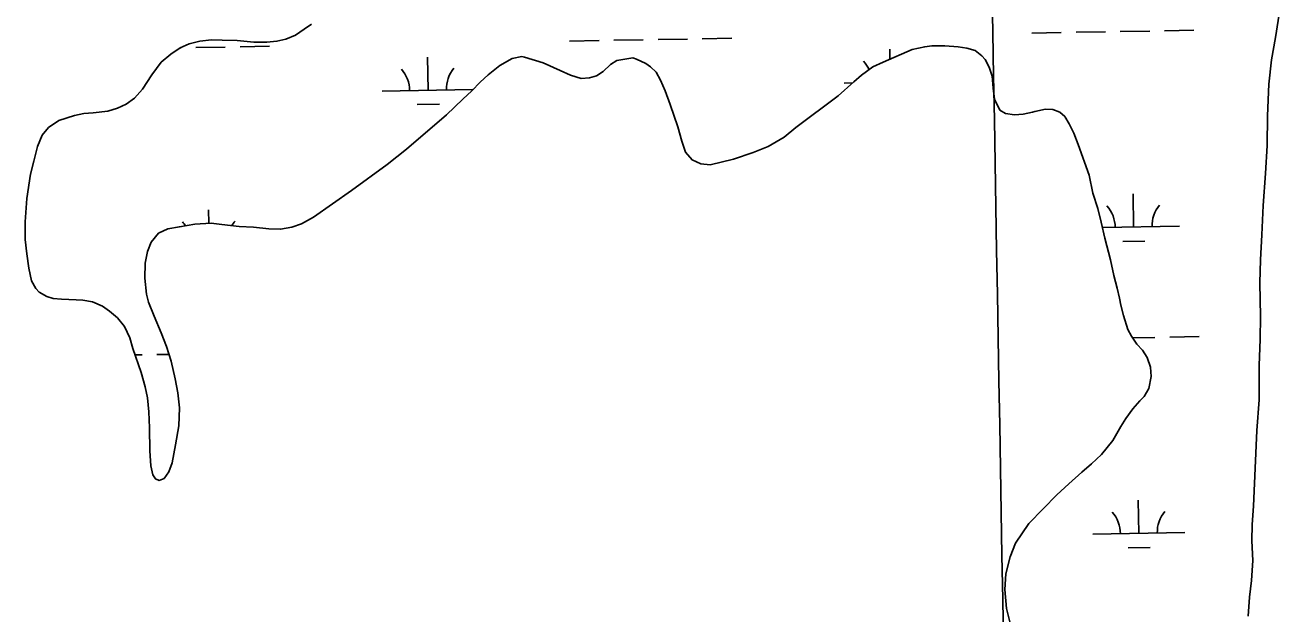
# Model space of a CAD drawing. Extents: x 3892998 to 3931244, y 278583 to 304547.
# Drawn here: x 3917346 to 3918709, y 290755 to 291395 of the extents above; entities that cross this region are included whole.
import ezdxf

# ---------------------------------------------------------------- set-up
doc = ezdxf.new("R2010")
doc.units = 0
for name, color, linetype in [('V-GRID-MAJR', 7, 'Continuous'), ('V-TOPO-SHOR', 7, 'Continuous'), ('V-WETL-SWMP', 7, 'Continuous')]:
    doc.layers.add(name, color=color, linetype=linetype)

msp = doc.modelspace()

# ---------------------------------------------------------------- linework, layer by layer
at = {"layer": 'V-GRID-MAJR'}
msp.add_spline([(3918519.216, 284383.145), (3918413.491, 290439.973), (3918307.7120000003, 296499.886), (3918201.934, 302559.792), (3918201.88, 302562.882)], degree=3, dxfattribs=at)
at = {"layer": 'V-TOPO-SHOR'}
for points in [[(3918708.65, 291411.367), (3918703.761, 291381.413), (3918699.62, 291357.293), (3918696.657, 291330.847), (3918695.293, 291296.249), (3918694.6950000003, 291263.98600000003), (3918692.919, 291233.662), (3918690.39, 291199.05700000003), (3918689.009, 291167.177), (3918687.606, 291139.964), (3918686.965, 291115.087), (3918687.555, 291078.556), (3918687.305, 291053.679)], [(3917657.102, 291395.98600000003), (3917649.41, 291390.422), (3917639.716, 291383.837), (3917629.509, 291379.561), (3917619.589, 291377.392), (3917608.757, 291376.424), (3917594.71, 291376.235), (3917576.5360000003, 291378.13), (3917560.379, 291378.631), (3917548.736, 291378.961), (3917536.102, 291377.579), (3917524.281, 291374.49700000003), (3917514.573, 291370.222), (3917504.381, 291363.435)], [(3917504.381, 291363.435), (3917493.9990000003, 291354.543), (3917483.95, 291340.934), (3917473.71, 291325.416), (3917464.94, 291315.428), (3917456.15, 291308.952), (3917446.645, 291304.58), (3917435.926, 291301.504), (3917420.2860000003, 291299.699), (3917409.855, 291298.733), (3917399.7320000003, 291296.863), (3917382.9080000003, 291291.442), (3917371.517, 291283.645), (3917364.944, 291275.377), (3917359.6010000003, 291263.202), (3917355.886, 291247.224), (3917352.2630000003, 291232.853), (3917348.012, 291206.436), (3917346.261, 291181.239), (3917346.379, 291162.076), (3917347.981, 291146.532), (3917350.285, 291130.793), (3917353.377, 291117.264), (3917357.846, 291108.762), (3917361.481, 291104.972), (3917369.839, 291100.208), (3917376.876, 291098.143), (3917385.613, 291097.29600000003), (3917401.671, 291096.39), (3917408.899, 291096.235), (3917419.446, 291094.39400000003), (3917430.313, 291089.544), (3917437.97, 291084.373), (3917446.545, 291077.10000000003), (3917454.028, 291067.514), (3917459.824, 291055.207), (3917463.208, 291043.589), (3917472.399, 291017.755), (3917476.608, 291002.23), (3917479.092, 290990.003), (3917480.6890000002, 290974.86), (3917481.298, 290957.606), (3917481.656, 290932.42100000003), (3917482.758, 290916.373), (3917484.824, 290906.653), (3917487.761, 290902.056), (3917491.886, 290900.47500000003), (3917497.1920000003, 290902.414), (3917502.466, 290909.773), (3917505.816, 290919.625), (3917509.509, 290939.016), (3917513.1950000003, 290959.70900000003), (3917513.7770000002, 290979.28), (3917511.968, 290995.625), (3917509.167, 291010.657), (3917504.833, 291030.099), (3917499.818, 291046.022), (3917493.907, 291060.737), (3917486.37, 291078.651), (3917480.255, 291093.966), (3917478.094, 291102.582), (3917476.38, 291120.231), (3917476.5810000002, 291136.488), (3917479.012, 291149.147), (3917483.065, 291159.106), (3917491.132, 291168.89), (3917501.339, 291173.467), (3917513.867, 291175.853), (3917530.507, 291178.564), (3917548.159, 291179.877), (3917560.008, 291178.446), (3917578.586, 291176.252), (3917594.245, 291175.34500000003), (3917611.014, 291173.543), (3917623.6580000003, 291173.119), (3917635.686, 291175.4), (3917646.301, 291178.978), (3917659.5, 291186.283), (3917700.7630000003, 291215.338), (3917739.421, 291243.572), (3917760.491, 291260.058), (3917803.71, 291297.25), (3917821.667, 291314.42), (3917831.143, 291323.61), (3917840.318, 291332.797), (3917848.997, 291340.981), (3917861.879, 291350.893), (3917875.179, 291358.502), (3917885.501, 291360.673), (3917888.413, 291360.18700000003), (3917908.822, 291353.892), (3917927.237, 291345.476), (3917938.307, 291340.328), (3917950.068, 291336.887), (3917958.895, 291337.444), (3917966.7060000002, 291339.799), (3917973.8030000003, 291344.461), (3917981.884, 291352.034), (3917988.7800000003, 291356.593), (3918006.12, 291359.411), (3918009.944, 291358.029)], [(3918009.944, 291358.029), (3918020.108, 291353.275), (3918025.447, 291349.695), (3918031.302, 291343.811), (3918036.1720000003, 291335.212), (3918041.163, 291323.403), (3918046.472, 291308.58400000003), (3918055.051, 291284.253), (3918059.159, 291268.826), (3918063.347, 291256.911), (3918070.421, 291248.727), (3918079.7800000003, 291244.369), (3918090.125, 291243.13), (3918115.573, 291249.106), (3918136.701, 291256.56), (3918153.017, 291262.985), (3918170.5130000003, 291273.327), (3918182.994, 291283.539), (3918229.139, 291317.941), (3918246.004, 291333.096), (3918254.2860000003, 291340.571), (3918266.773, 291349.681), (3918277.879, 291354.766), (3918309.304, 291368.305), (3918323.132, 291371.402), (3918330.65, 291372.451), (3918344.802, 291372.238), (3918359.154, 291371.422), (3918368.798, 291369.778), (3918377.644, 291367.222), (3918384.904, 291361.647), (3918388.6410000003, 291357.558), (3918393.008, 291349.155), (3918396.1780000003, 291339.541), (3918397.464, 291326.305), (3918398.642, 291314.271), (3918404.434, 291302.667), (3918410.778, 291298.792), (3918420.521, 291297.449), (3918430.048, 291298.20900000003), (3918440.169, 291300.48), (3918442.471, 291301.197), (3918454.296, 291303.677), (3918462.2260000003, 291303.224), (3918469.8710000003, 291300.261), (3918475.018, 291295.778), (3918479.984, 291287.479), (3918484.865, 291277.374), (3918489.557, 291265.06200000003), (3918501.398, 291232.021), (3918505.535, 291212.178), (3918510.9560000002, 291195.657), (3918514.759, 291180.829), (3918518.481, 291163.491), (3918524.545, 291140.05), (3918528.362, 291123.115), (3918531.86, 291109.088), (3918534.336, 291098.166), (3918536.0870000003, 291090.752), (3918538.7660000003, 291079.63), (3918543.474, 291064.407), (3918547.5330000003, 291057.206), (3918553.407, 291048.514), (3918559.5700000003, 291041.83), (3918564.636, 291033.732), (3918568.112, 291023.418), (3918568.876, 291013.289), (3918566.248, 291000.126), (3918561.183, 290991.668), (3918556.395, 290987.021), (3918548.824, 290978.245), (3918541.363, 290967.764), (3918535.79, 290958.855)], [(3918687.305, 291053.679), (3918686.296, 291025.302), (3918686.113, 290987.99), (3918683.578, 290954.55), (3918680.83, 290889.239), (3918680.143, 290872.52400000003), (3918678.7, 290852.695), (3918678.02, 290834.81200000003), (3918679.304, 290813.443), (3918677.87, 290791.67100000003), (3918675.6380000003, 290773.779), (3918674.196, 290753.172)], [(3918535.79, 290958.855), (3918527.252, 290943.952), (3918515.105, 290928.522), (3918504.0300000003, 290918.319), (3918493.7490000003, 290909.324), (3918479.376, 290896.893), (3918466.404, 290884.871), (3918451.4450000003, 290869.726), (3918436.19, 290853.776), (3918421.571, 290832.11), (3918415.7430000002, 290817.424), (3918411.04, 290798.931), (3918409.941, 290782.065), (3918411.8740000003, 290761.506), (3918415.577, 290746.776)]]:
    msp.add_lwpolyline(points, dxfattribs=at)
at = {"layer": 'V-WETL-SWMP'}
for p, q in [((3918535.267636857, 291387.8715825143), (3918567.262843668, 291388.42542466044)), ((3918583.260447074, 291388.7023457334), (3918615.255653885, 291389.2561878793)), ((3917937.449195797, 291377.52324970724), (3917969.444402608, 291378.07709185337)), ((3917985.442006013, 291378.3540129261), (3918017.437212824, 291378.9078550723)), ((3918033.43481623, 291379.1847761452), (3918065.4300230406, 291379.7386182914)), ((3918081.427626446, 291380.01553936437), (3918113.4228332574, 291380.56938151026)), ((3918439.2820164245, 291386.2100560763), (3918471.277223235, 291386.7638982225)), ((3918487.274826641, 291387.04081929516), (3918519.270033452, 291387.59466144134)), ((3917514.5439998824, 291370.2026931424), (3917515.6043921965, 291370.22104870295)), ((3917531.6019956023, 291370.4979697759), (3917563.5972024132, 291371.05181192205)), ((3917579.5948058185, 291371.328732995), (3917611.5900126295, 291371.882575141)), ((3918285.156877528, 291357.9017983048), (3918284.968320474, 291368.79465283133)), ((3917783.758572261, 291324.1132387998), (3917783.1354998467, 291360.107846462)), ((3917733.766061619, 291323.2478604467), (3917832.4878447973, 291324.9567502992)), ((3918235.5988822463, 291331.934666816), (3918244.890693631, 291332.09550955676)), ((3917772.027442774, 291308.4768593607), (3917796.023847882, 291308.8922409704)), ((3918549.789670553, 291175.48711112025), (3918549.166598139, 291211.4817187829)), ((3917545.7504008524, 291179.69784235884), (3917545.5009568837, 291194.1081060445)), ((3918516.0315946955, 291174.9027534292), (3918599.7821811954, 291176.3524894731)), ((3918538.0585410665, 291159.8507316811), (3918562.0549461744, 291160.266113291)), ((3918548.767246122, 291055.38042500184), (3918573.0206385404, 291055.80025510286)), ((3918589.018241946, 291056.07717617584), (3918621.013448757, 291056.6310183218)), ((3917465.6819219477, 291036.6320448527), (3917473.3693768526, 291036.7651159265)), ((3917489.366980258, 291037.04203699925), (3917502.574091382, 291037.2706542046)), ((3918555.5474654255, 290842.8619415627), (3918554.9243930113, 290878.85654922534)), ((3918505.5549547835, 290841.9965632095), (3918605.539976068, 290843.72731991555)), ((3918543.8163359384, 290827.2255621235), (3918567.812741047, 290827.64094373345))]:
    msp.add_line(p, q, dxfattribs=at)
for points in [[(3918708.649, 291411.366), (3918703.762, 291381.412), (3918699.62, 291357.293), (3918696.656, 291330.847), (3918695.293, 291296.249), (3918694.694, 291263.987), (3918692.918, 291233.661), (3918690.389, 291199.056), (3918689.0100000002, 291167.178), (3918687.606, 291139.964), (3918686.966, 291115.087), (3918687.556, 291078.556), (3918687.305, 291053.68), (3918686.296, 291025.302), (3918686.113, 290987.99), (3918683.577, 290954.551), (3918680.829, 290889.24), (3918680.144, 290872.52400000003), (3918678.699, 290852.694), (3918678.02, 290834.81200000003), (3918679.304, 290813.443), (3918677.87, 290791.67), (3918675.637, 290773.779), (3918674.196, 290753.172)], [(3917491.886, 290900.47500000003), (3917487.762, 290902.055), (3917484.824, 290906.653), (3917482.757, 290916.373), (3917481.6550000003, 290932.422), (3917481.298, 290957.605), (3917480.69, 290974.86100000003), (3917479.092, 290990.003), (3917476.608, 291002.229), (3917472.398, 291017.756), (3917463.207, 291043.588), (3917459.824, 291055.207), (3917454.029, 291067.514), (3917446.544, 291077.10000000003), (3917437.97, 291084.37200000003), (3917430.312, 291089.543), (3917419.4450000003, 291094.393), (3917408.898, 291096.234), (3917401.6720000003, 291096.39), (3917385.612, 291097.295), (3917376.876, 291098.14400000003), (3917369.84, 291100.207), (3917361.4820000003, 291104.972), (3917357.846, 291108.763), (3917353.378, 291117.264), (3917350.285, 291130.792), (3917347.98, 291146.531), (3917346.379, 291162.075), (3917346.2600000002, 291181.24), (3917348.011, 291206.436), (3917352.2630000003, 291232.853), (3917355.887, 291247.224), (3917359.602, 291263.202), (3917364.9450000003, 291275.377), (3917371.517, 291283.645), (3917382.9080000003, 291291.442), (3917399.7320000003, 291296.864), (3917409.855, 291298.733), (3917420.285, 291299.7), (3917435.927, 291301.503), (3917446.645, 291304.579), (3917456.15, 291308.953), (3917464.941, 291315.429), (3917473.7090000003, 291325.417), (3917483.949, 291340.933), (3917493.9990000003, 291354.542), (3917504.38, 291363.436), (3917514.573, 291370.222), (3917524.2800000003, 291374.496), (3917536.102, 291377.579), (3917548.736, 291378.962), (3917560.378, 291378.632), (3917576.5360000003, 291378.13), (3917594.71, 291376.235), (3917608.757, 291376.423), (3917619.588, 291377.393), (3917629.509, 291379.561), (3917639.717, 291383.838), (3917649.41, 291390.42100000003), (3917657.102, 291395.987)], [(3918479.985, 291287.479), (3918475.017, 291295.777), (3918469.872, 291300.261), (3918462.227, 291303.224), (3918454.2970000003, 291303.677), (3918442.472, 291301.196), (3918440.169, 291300.479), (3918430.048, 291298.20900000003), (3918420.52, 291297.44800000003), (3918410.779, 291298.792), (3918404.433, 291302.667), (3918398.642, 291314.271), (3918397.464, 291326.305), (3918396.1780000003, 291339.542), (3918393.008, 291349.155), (3918388.6410000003, 291357.55700000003), (3918384.903, 291361.648), (3918377.644, 291367.223), (3918368.798, 291369.777), (3918359.1550000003, 291371.423), (3918344.801, 291372.238), (3918330.651, 291372.451), (3918323.132, 291371.401), (3918309.304, 291368.306), (3918277.879, 291354.766), (3918266.773, 291349.68), (3918254.2860000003, 291340.572), (3918246.004, 291333.096), (3918229.139, 291317.94), (3918182.9930000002, 291283.538), (3918170.5130000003, 291273.327), (3918153.017, 291262.984), (3918136.701, 291256.561), (3918115.574, 291249.106), (3918090.1240000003, 291243.129), (3918079.781, 291244.369), (3918070.4220000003, 291248.727), (3918063.348, 291256.911), (3918059.16, 291268.826), (3918055.051, 291284.254), (3918046.472, 291308.58400000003), (3918041.163, 291323.402), (3918036.173, 291335.212), (3918031.3030000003, 291343.811), (3918025.447, 291349.695), (3918020.1070000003, 291353.275), (3918009.943, 291358.028), (3918006.1210000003, 291359.41000000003), (3917988.779, 291356.593), (3917981.884, 291352.03500000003), (3917973.8030000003, 291344.46), (3917966.707, 291339.8), (3917958.895, 291337.444), (3917950.068, 291336.888), (3917938.307, 291340.327), (3917927.237, 291345.476), (3917908.822, 291353.892), (3917888.414, 291360.188), (3917885.501, 291360.672), (3917875.179, 291358.501), (3917861.88, 291350.893), (3917848.997, 291340.98), (3917840.318, 291332.798), (3917831.143, 291323.61), (3917821.667, 291314.42100000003), (3917803.711, 291297.251), (3917760.492, 291260.058), (3917739.4220000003, 291243.572), (3917700.7630000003, 291215.338), (3917659.501, 291186.284), (3917646.301, 291178.978), (3917635.686, 291175.401), (3917623.659, 291173.119), (3917611.0130000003, 291173.542), (3917594.245, 291175.34500000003), (3917578.586, 291176.252), (3917560.009, 291178.445), (3917548.159, 291179.877), (3917530.507, 291178.564), (3917513.867, 291175.852), (3917501.339, 291173.467), (3917491.132, 291168.889), (3917483.065, 291159.106), (3917479.012, 291149.147), (3917476.582, 291136.488), (3917476.381, 291120.232), (3917478.095, 291102.582), (3917480.256, 291093.966), (3917486.3710000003, 291078.651), (3917493.907, 291060.73600000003), (3917499.818, 291046.022), (3917504.833, 291030.098), (3917509.167, 291010.658), (3917511.969, 290995.624), (3917513.776, 290979.279), (3917513.1950000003, 290959.70900000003), (3917509.509, 290939.015), (3917505.816, 290919.626), (3917502.465, 290909.772), (3917497.1920000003, 290902.414), (3917491.886, 290900.47500000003)], [(3918415.577, 290746.777), (3918411.873, 290761.506), (3918409.94, 290782.065), (3918411.04, 290798.931), (3918415.742, 290817.424), (3918421.572, 290832.11100000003), (3918436.19, 290853.776), (3918451.4450000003, 290869.726), (3918466.404, 290884.871), (3918479.375, 290896.892), (3918493.748, 290909.324), (3918504.029, 290918.318), (3918515.105, 290928.522), (3918527.252, 290943.951), (3918535.79, 290958.855), (3918541.362, 290967.763), (3918548.823, 290978.245), (3918556.395, 290987.022), (3918561.183, 290991.667), (3918566.248, 291000.127), (3918568.876, 291013.289), (3918568.111, 291023.418), (3918564.636, 291033.732), (3918559.569, 291041.829), (3918553.407, 291048.514), (3918547.5330000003, 291057.207), (3918543.475, 291064.407), (3918538.765, 291079.63), (3918536.0870000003, 291090.752), (3918534.336, 291098.166), (3918531.86, 291109.088), (3918528.362, 291123.115), (3918524.545, 291140.049), (3918518.48, 291163.492), (3918514.7600000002, 291180.829), (3918510.9560000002, 291195.656), (3918505.5360000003, 291212.179), (3918501.399, 291232.022), (3918489.556, 291265.06200000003), (3918484.864, 291277.375), (3918479.985, 291287.479)]]:
    msp.add_lwpolyline(points, dxfattribs=at)
for centre, radius, start, end in [((3917728.515693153, 291323.6318500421), 35.24628790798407, 0.21988000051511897, 41.76353833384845), ((3917838.985015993, 291325.5440916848), 35.246287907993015, 140.21987699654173, 181.76353532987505), ((3918230.3485137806, 291332.31865641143), 35.24628790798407, 23.92394442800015, 41.76353833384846), ((3918494.546791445, 291175.0057223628), 35.24628790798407, 0.21988000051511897, 41.76353833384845), ((3918605.0161142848, 291176.91796400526), 35.246287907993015, 140.21987699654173, 181.76353532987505), ((3917490.8811501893, 291157.6321096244), 35.24628790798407, 33.166357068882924, 41.76353833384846), ((3917601.3504730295, 291159.5443512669), 35.246287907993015, 140.2198769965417, 149.99906499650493), ((3918500.304586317, 290842.3805528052), 35.24628790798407, 0.21988000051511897, 41.76353833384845), ((3918610.773909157, 290844.2927944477), 35.246287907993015, 140.21987699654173, 181.76353532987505)]:
    msp.add_arc(centre, radius, start, end, dxfattribs=at)

doc.saveas('drawing.dxf')
